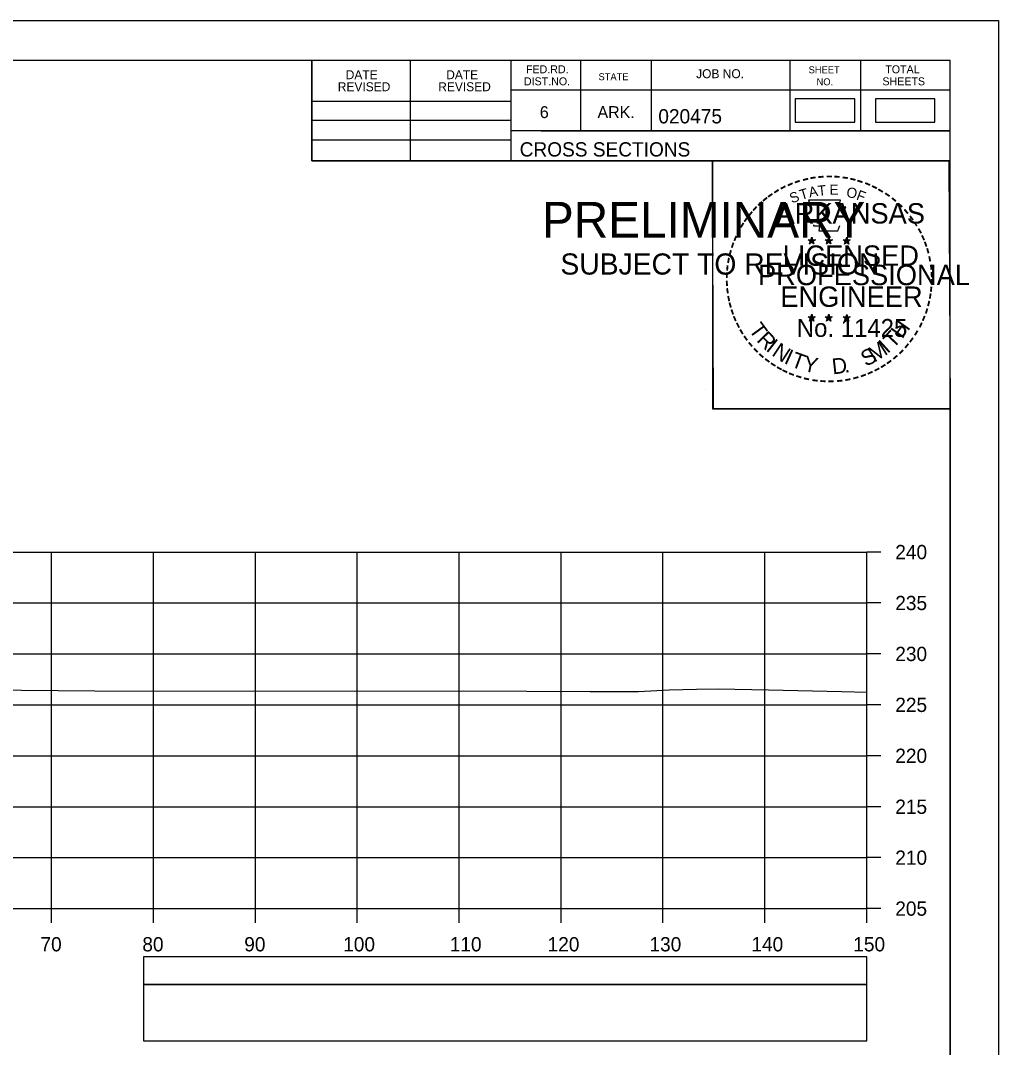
# Model space of a CAD drawing. Extents: x 1386544 to 1388153, y 379785 to 390999.
# Drawn here: x 1387426.6 to 1387522.6, y 386844.7 to 386945.5 of the extents above; entities that cross this region are included whole.
import ezdxf

# ---------------------------------------------------------------- set-up
doc = ezdxf.new("R2010")
doc.units = 0
for name, color, linetype in [('R_Axis', 7, 'Continuous'), ('R_Axis Annot', 7, 'Continuous'), ('R_Border', 7, 'Continuous'), ('R_Border PE', 7, 'Continuous'), ('R_Border Prem', 7, 'Continuous'), ('R_Exist Surface', 7, 'Continuous'), ('R_Grid', 7, 'Continuous'), ('R_No Plot', 7, 'Continuous'), ('S_SHOULDER', 7, 'Continuous')]:
    doc.layers.add(name, color=color, linetype=linetype)

msp = doc.modelspace()

# ---------------------------------------------------------------- linework, layer by layer
at = {"layer": 'R_Axis'}
for p, q in [((1387509.68, 386858.34), (1387509.68, 386893.34)), ((1387511.08, 386893.34), (1387509.68, 386893.34)), ((1387511.08, 386888.34), (1387509.68, 386888.34)), ((1387511.08, 386883.34), (1387509.68, 386883.34)), ((1387511.08, 386878.34), (1387509.68, 386878.34)), ((1387511.08, 386873.34), (1387509.68, 386873.34)), ((1387511.08, 386868.34), (1387509.68, 386868.34)), ((1387511.08, 386863.34), (1387509.68, 386863.34)), ((1387209.68, 386858.34), (1387509.68, 386858.34)), ((1387429.68, 386856.94), (1387429.68, 386858.34)), ((1387439.68, 386856.94), (1387439.68, 386858.34)), ((1387449.68, 386856.94), (1387449.68, 386858.34)), ((1387459.68, 386856.94), (1387459.68, 386858.34)), ((1387469.68, 386856.94), (1387469.68, 386858.34)), ((1387479.68, 386856.94), (1387479.68, 386858.34)), ((1387489.68, 386856.94), (1387489.68, 386858.34)), ((1387499.68, 386856.94), (1387499.68, 386858.34)), ((1387509.68, 386856.94), (1387509.68, 386858.34)), ((1387511.08, 386858.34), (1387509.68, 386858.34))]:
    msp.add_line(p, q, dxfattribs=at)
at = {"layer": 'R_Axis Annot'}
for points in [[(1387438.7, 386850.89), (1387509.68, 386850.89), (1387509.68, 386853.59), (1387438.7, 386853.59)], [(1387438.7, 386845.36), (1387509.68, 386845.36), (1387509.68, 386850.89), (1387438.7, 386850.89)]]:
    msp.add_lwpolyline(points, close=True, dxfattribs=at)
at = {"layer": 'R_Border'}
for p, q in [((1387201.68, 386941.62), (1387517.86, 386941.62)), ((1387455.22, 386931.74), (1387455.22, 386941.62)), ((1387464.9, 386931.74), (1387464.9, 386941.62)), ((1387474.76, 386941.62), (1387474.76, 386931.74)), ((1387481.6, 386941.62), (1387481.6, 386934.68)), ((1387488.54, 386941.62), (1387488.54, 386934.68)), ((1387502.12, 386941.62), (1387502.12, 386934.68)), ((1387509.06, 386941.62), (1387509.06, 386934.68)), ((1387517.86, 386736.16), (1387517.86, 386941.62)), ((1387517.86, 386938.68), (1387474.76, 386938.68)), ((1387517.86, 386938.7), (1387517.86, 386938.7)), ((1387455.22, 386937.6), (1387474.76, 386937.6)), ((1387455.22, 386935.74), (1387474.76, 386935.74)), ((1387517.86, 386934.68), (1387474.76, 386934.68)), ((1387477.72, 386934.68), (1387517.86, 386934.68)), ((1387455.22, 386933.8), (1387474.76, 386933.8)), ((1387517.86, 386931.74), (1387455.22, 386931.74))]:
    msp.add_line(p, q, dxfattribs=at)
at = {"layer": 'R_Border PE'}
for p, q in [((1387503.94, 386924), (1387504.29, 386923.89)), ((1387503.94, 386924), (1387504.19, 386923.95)), ((1387503.94, 386924), (1387504.18, 386923.88)), ((1387504.07, 386923.59), (1387504.29, 386923.89)), ((1387504.07, 386923.59), (1387504.2, 386923.83)), ((1387504.07, 386923.59), (1387504.29, 386923.81)), ((1387504.29, 386924.25), (1387504.25, 386924)), ((1387504.29, 386923.89), (1387504.29, 386924.25)), ((1387504.29, 386924.25), (1387504.34, 386924)), ((1387504.64, 386924), (1387504.29, 386923.89)), ((1387504.5, 386923.59), (1387504.29, 386923.89)), ((1387504.5, 386923.59), (1387504.29, 386923.8)), ((1387504.64, 386924), (1387504.35, 386923.95)), ((1387504.5, 386923.59), (1387504.37, 386923.88)), ((1387504.64, 386924), (1387504.43, 386923.9)), ((1387505.61, 386924), (1387505.96, 386923.89)), ((1387505.61, 386924), (1387505.86, 386923.95)), ((1387505.61, 386924), (1387505.85, 386923.88)), ((1387505.74, 386923.59), (1387505.96, 386923.89)), ((1387505.74, 386923.59), (1387505.87, 386923.83)), ((1387505.74, 386923.59), (1387505.96, 386923.81)), ((1387505.96, 386924.25), (1387505.92, 386924)), ((1387505.96, 386923.89), (1387505.96, 386924.25)), ((1387505.96, 386924.25), (1387506.01, 386924)), ((1387506.31, 386924), (1387505.96, 386923.89)), ((1387506.17, 386923.59), (1387505.96, 386923.89)), ((1387506.17, 386923.59), (1387505.96, 386923.8)), ((1387506.31, 386924), (1387506.02, 386923.95)), ((1387506.17, 386923.59), (1387506.04, 386923.88)), ((1387506.31, 386924), (1387506.1, 386923.9)), ((1387507.38, 386923.99), (1387507.72, 386923.88)), ((1387507.38, 386923.99), (1387507.63, 386923.94)), ((1387507.38, 386923.99), (1387507.61, 386923.86)), ((1387507.51, 386923.58), (1387507.72, 386923.88)), ((1387507.51, 386923.58), (1387507.63, 386923.82)), ((1387507.51, 386923.58), (1387507.72, 386923.8)), ((1387507.72, 386924.24), (1387507.68, 386923.99)), ((1387507.72, 386923.88), (1387507.72, 386924.24)), ((1387507.72, 386924.24), (1387507.77, 386923.99)), ((1387508.07, 386923.99), (1387507.72, 386923.88)), ((1387507.94, 386923.58), (1387507.72, 386923.88)), ((1387507.94, 386923.58), (1387507.72, 386923.79)), ((1387508.07, 386923.99), (1387507.79, 386923.94)), ((1387507.94, 386923.58), (1387507.8, 386923.87)), ((1387508.07, 386923.99), (1387507.87, 386923.88)), ((1387504.29, 386916.68), (1387504.25, 386916.43)), ((1387504.29, 386916.31), (1387504.29, 386916.68)), ((1387504.29, 386916.68), (1387504.34, 386916.43)), ((1387505.96, 386916.68), (1387505.91, 386916.43)), ((1387505.96, 386916.31), (1387505.96, 386916.68)), ((1387505.96, 386916.68), (1387506, 386916.43)), ((1387503.94, 386916.43), (1387504.29, 386916.31)), ((1387503.94, 386916.43), (1387504.19, 386916.38)), ((1387503.94, 386916.43), (1387504.17, 386916.3)), ((1387504.07, 386916.02), (1387504.29, 386916.31)), ((1387504.07, 386916.02), (1387504.2, 386916.26)), ((1387504.07, 386916.02), (1387504.28, 386916.23)), ((1387504.5, 386916.02), (1387504.28, 386916.23)), ((1387504.63, 386916.43), (1387504.29, 386916.31)), ((1387504.5, 386916.02), (1387504.29, 386916.31)), ((1387504.63, 386916.43), (1387504.35, 386916.38)), ((1387504.5, 386916.02), (1387504.36, 386916.31)), ((1387504.63, 386916.43), (1387504.43, 386916.32)), ((1387505.61, 386916.43), (1387505.96, 386916.31)), ((1387505.61, 386916.43), (1387505.86, 386916.38)), ((1387505.61, 386916.43), (1387505.84, 386916.3)), ((1387505.74, 386916.02), (1387505.96, 386916.31)), ((1387505.74, 386916.02), (1387505.87, 386916.26)), ((1387505.74, 386916.02), (1387505.95, 386916.23)), ((1387506.17, 386916.02), (1387505.95, 386916.23)), ((1387506.3, 386916.43), (1387505.96, 386916.31)), ((1387506.17, 386916.02), (1387505.96, 386916.31)), ((1387506.3, 386916.43), (1387506.02, 386916.38)), ((1387506.17, 386916.02), (1387506.03, 386916.31)), ((1387506.3, 386916.43), (1387506.1, 386916.32)), ((1387507.37, 386916.42), (1387507.72, 386916.3)), ((1387507.37, 386916.42), (1387507.63, 386916.37)), ((1387507.37, 386916.42), (1387507.61, 386916.29)), ((1387507.51, 386916.01), (1387507.72, 386916.3)), ((1387507.51, 386916.01), (1387507.63, 386916.25)), ((1387507.51, 386916.01), (1387507.72, 386916.22)), ((1387507.72, 386916.67), (1387507.68, 386916.42)), ((1387507.72, 386916.3), (1387507.72, 386916.67)), ((1387507.72, 386916.67), (1387507.77, 386916.42)), ((1387508.07, 386916.42), (1387507.72, 386916.3)), ((1387507.94, 386916.01), (1387507.72, 386916.3)), ((1387507.94, 386916.01), (1387507.72, 386916.22)), ((1387508.07, 386916.42), (1387507.78, 386916.37)), ((1387507.94, 386916.01), (1387507.8, 386916.3)), ((1387508.07, 386916.42), (1387507.87, 386916.31))]:
    msp.add_line(p, q, dxfattribs=at)
for points in [[(1387503.98, 386927.88), (1387504.25, 386927.05)], [(1387507.49, 386926.95), (1387507.64, 386927.24), (1387506.95, 386927.21), (1387507.1, 386927.88), (1387503.98, 386927.88)], [(1387504.47, 386925.45), (1387504.47, 386925.37), (1387505.04, 386925.35), (1387504.98, 386924.87), (1387506.85, 386924.87), (1387507.05, 386925.41)], [(1387504.29, 386924.25), (1387504.5, 386923.59), (1387503.94, 386924), (1387504.64, 386924), (1387504.07, 386923.59), (1387504.29, 386924.25)], [(1387505.96, 386924.25), (1387506.17, 386923.59), (1387505.61, 386924), (1387506.31, 386924), (1387505.74, 386923.59), (1387505.96, 386924.25)], [(1387507.72, 386924.24), (1387507.94, 386923.58), (1387507.38, 386923.99), (1387508.07, 386923.99), (1387507.51, 386923.58), (1387507.72, 386924.24)], [(1387504.29, 386916.68), (1387504.5, 386916.02), (1387503.94, 386916.43), (1387504.63, 386916.43), (1387504.07, 386916.02), (1387504.29, 386916.68)], [(1387505.96, 386916.68), (1387506.17, 386916.02), (1387505.61, 386916.43), (1387506.3, 386916.43), (1387505.74, 386916.02), (1387505.96, 386916.68)], [(1387507.72, 386916.67), (1387507.94, 386916.01), (1387507.37, 386916.42), (1387508.07, 386916.42), (1387507.51, 386916.01), (1387507.72, 386916.67)]]:
    msp.add_lwpolyline(points, dxfattribs=at)
for centre, radius in [((1387504.29, 386923.89), 0.172), ((1387504.29, 386923.89), 0.145), ((1387504.29, 386923.89), 0.116), ((1387504.29, 386923.89), 0.0991), ((1387504.29, 386923.89), 0.0747), ((1387504.29, 386923.89), 0.0495), ((1387504.29, 386923.89), 0.0296), ((1387505.96, 386923.89), 0.172), ((1387505.96, 386923.89), 0.145), ((1387505.96, 386923.89), 0.116), ((1387505.96, 386923.89), 0.0991), ((1387505.96, 386923.89), 0.0747), ((1387505.96, 386923.89), 0.0495), ((1387505.96, 386923.89), 0.0296), ((1387507.72, 386923.87), 0.172), ((1387507.72, 386923.87), 0.145), ((1387507.72, 386923.87), 0.116), ((1387507.72, 386923.87), 0.0991), ((1387507.72, 386923.87), 0.0747), ((1387507.72, 386923.87), 0.0495), ((1387507.72, 386923.87), 0.0296), ((1387504.29, 386916.31), 0.172), ((1387504.29, 386916.31), 0.145), ((1387504.29, 386916.31), 0.116), ((1387504.29, 386916.31), 0.0991), ((1387504.29, 386916.31), 0.0747), ((1387504.29, 386916.31), 0.0495), ((1387504.29, 386916.31), 0.0296), ((1387505.95, 386916.31), 0.172), ((1387505.95, 386916.31), 0.145), ((1387505.95, 386916.31), 0.116), ((1387505.95, 386916.31), 0.0991), ((1387505.95, 386916.31), 0.0747), ((1387505.95, 386916.31), 0.0495), ((1387505.95, 386916.31), 0.0296), ((1387507.72, 386916.3), 0.172), ((1387507.72, 386916.3), 0.145), ((1387507.72, 386916.3), 0.116), ((1387507.72, 386916.3), 0.0991), ((1387507.72, 386916.3), 0.0747), ((1387507.72, 386916.3), 0.0495), ((1387507.72, 386916.3), 0.0296)]:
    msp.add_circle(centre, radius, dxfattribs=at)
at = {"layer": 'R_Exist Surface'}
msp.add_lwpolyline([(1387423.11, 386879.81), (1387433.93, 386879.71), (1387459.45, 386879.7), (1387470.12, 386879.73), (1387482.54, 386879.66), (1387487.27, 386879.64), (1387490.28, 386879.81), (1387492.96, 386879.87), (1387495.11, 386879.91), (1387500.05, 386879.81), (1387507.24, 386879.65), (1387509.68, 386879.59)], dxfattribs=at)
at = {"layer": 'R_Grid'}
for p, q in [((1387209.68, 386893.34), (1387509.68, 386893.34)), ((1387429.68, 386858.34), (1387429.68, 386893.34)), ((1387439.68, 386858.34), (1387439.68, 386893.34)), ((1387449.68, 386858.34), (1387449.68, 386893.34)), ((1387459.68, 386858.34), (1387459.68, 386893.34)), ((1387469.68, 386858.34), (1387469.68, 386893.34)), ((1387479.68, 386858.34), (1387479.68, 386893.34)), ((1387489.68, 386858.34), (1387489.68, 386893.34)), ((1387499.68, 386858.34), (1387499.68, 386893.34)), ((1387509.68, 386858.34), (1387509.68, 386893.34)), ((1387209.68, 386888.34), (1387509.68, 386888.34)), ((1387209.68, 386883.34), (1387509.68, 386883.34)), ((1387209.68, 386878.34), (1387509.68, 386878.34)), ((1387209.68, 386873.34), (1387509.68, 386873.34)), ((1387209.68, 386868.34), (1387509.68, 386868.34)), ((1387209.68, 386863.34), (1387509.68, 386863.34)), ((1387209.68, 386858.34), (1387509.68, 386858.34))]:
    msp.add_line(p, q, dxfattribs=at)
at = {"layer": 'R_No Plot'}
for p, q in [((1387189.28, 386945.52), (1387522.61, 386945.52)), ((1387493.89, 386909.29), (1387493.89, 386909.29))]:
    msp.add_line(p, q, dxfattribs=at)
for points in [[(1387189.27, 386945.52), (1387522.61, 386945.52), (1387522.61, 386732.18), (1387189.27, 386732.18)], [(1387435.6, 386941.62), (1387455.22, 386941.62), (1387455.22, 386931.74), (1387471.33, 386931.74), (1387494.53, 386931.74), (1387494.53, 386907.41), (1387517.86, 386907.41), (1387517.86, 386736.16), (1387201.68, 386736.16), (1387201.68, 386941.62)], [(1387494.53, 386931.74), (1387517.74, 386931.74), (1387517.86, 386907.41), (1387494.65, 386907.41)]]:
    msp.add_lwpolyline(points, close=True, dxfattribs=at)
at = {"layer": 'S_SHOULDER'}
for points in [[(1387502.67, 386935.53), (1387508.5, 386935.53), (1387508.5, 386937.84), (1387502.67, 386937.84)], [(1387510.54, 386935.53), (1387516.37, 386935.53), (1387516.37, 386937.84), (1387510.54, 386937.84)]]:
    msp.add_lwpolyline(points, close=True, dxfattribs=at)

# ---------------------------------------------------------------- texts
at = {"layer": 'R_Axis Annot'}
for s, p in [('240', (1387512.48, 386892.64)), ('235', (1387512.48, 386887.64)), ('230', (1387512.48, 386882.64)), ('225', (1387512.48, 386877.64)), ('220', (1387512.48, 386872.64)), ('215', (1387512.48, 386867.64)), ('210', (1387512.48, 386862.64)), ('205', (1387512.48, 386857.64)), ('70', (1387428.59, 386854.14)), ('80', (1387438.59, 386854.14)), ('90', (1387448.59, 386854.14)), ('100', (1387458.3, 386854.14)), ('110', (1387468.76, 386854.14)), ('120', (1387478.36, 386854.14)), ('130', (1387488.36, 386854.14)), ('140', (1387498.36, 386854.14)), ('150', (1387508.36, 386854.14))]:
    msp.add_text(s, height=1.4, dxfattribs=at).set_placement(p)
at = {"layer": 'R_Border'}
for s, height, p in [('FED.RD.', 0.782, (1387476.24, 386940.34)), ('SHEET', 0.684, (1387503.98, 386940.34)), ('TOTAL', 0.782, (1387511.5, 386940.34)), ('DATE', 0.879, (1387458.55, 386939.76)), ('DATE', 0.879, (1387468.41, 386939.76)), ('DIST.NO.', 0.782, (1387476.04, 386939.16)), ('STATE', 0.684, (1387483.36, 386939.66)), ('JOB NO.', 0.879, (1387492.94, 386939.86)), ('SHEETS', 0.782, (1387511.22, 386939.16)), ('REVISED', 0.879, (1387457.77, 386938.58)), ('REVISED', 0.879, (1387467.63, 386938.58)), ('NO.', 0.684, (1387504.76, 386939.16)), ('6', 1.17, (1387477.6, 386935.94)), ('ARK.', 1.172, (1387483.26, 386935.94)), ('020475', 1.4, (1387489.23, 386935.42)), ('CROSS SECTIONS', 1.4, (1387475.62, 386932.17))]:
    msp.add_text(s, height=height, rotation=360, dxfattribs=at).set_placement(p)
at = {"layer": 'R_Border PE'}
for s, height, rotation, p in [('-', 1.6, 19.1761, (1387502.73, 386929)), ('-', 1.6, 13.6301, (1387503.48, 386929.24)), ('-', 1.6, 10.2193, (1387504.16, 386929.41)), ('-', 1.6, 5.8968, (1387504.89, 386929.52)), ('-', 1.6, 0.1862, (1387505.66, 386929.59)), ('-', 1.6, 357.743, (1387506.38, 386929.58)), ('-', 1.6, 352.1617, (1387507.13, 386929.52)), ('-', 1.6, 347.2049, (1387507.84, 386929.41)), ('-', 1.6, 342.3362, (1387508.48, 386929.25)), ('-', 1.6, 34.0636, (1387500.87, 386928.05)), ('-', 1.6, 28.7918, (1387501.46, 386928.42)), ('-', 1.6, 24.3072, (1387502.1, 386928.73)), ('T', 1, 16.4036, (1387503.25, 386927.89)), ('A', 1, 11.2132, (1387504.08, 386928.14)), ('T', 1, 6.0228, (1387504.93, 386928.3)), ('E', 1, 0.8323, (1387506.03, 386928.41)), ('O', 1, 350.4515, (1387507.63, 386928.2)), ('F', 1, 340.0707, (1387508.59, 386927.97)), ('-', 1.6, 337.8551, (1387509.21, 386929.03)), ('-', 1.6, 334.1211, (1387509.85, 386928.76)), ('-', 1.6, 329.6409, (1387510.42, 386928.47)), ('-', 1.6, 42.9622, (1387499.38, 386926.86)), ('-', 1.6, 38.9507, (1387499.81, 386927.27)), ('-', 1.6, 36.2317, (1387500.29, 386927.65)), ('S', 1, 21.594, (1387502.34, 386927.55)), ('-', 1.6, 325.8627, (1387511.07, 386928.11)), ('-', 1.6, 320.5297, (1387511.68, 386927.69)), ('-', 1.6, 50.6142, (1387498.53, 386925.89)), ('-', 1.6, 48.423, (1387498.93, 386926.38)), ('ARKANSAS', 2, 360, (1387500.83, 386925.59)), ('-', 1.6, 315.5786, (1387512.28, 386927.2)), ('-', 1.6, 309.8797, (1387512.85, 386926.65)), ('-', 1.6, 54.2325, (1387498.11, 386925.33)), ('-', 1.6, 306.6522, (1387513.37, 386926.05)), ('-', 1.4, 303.6753, (1387513.86, 386925.48)), ('-', 1.6, 62.8713, (1387497.48, 386924.19)), ('-', 1.6, 58.0706, (1387497.79, 386924.8)), ('-', 1.6, 299.6684, (1387514.18, 386924.87)), ('-', 1.6, 72.3945, (1387497, 386922.94)), ('-', 1.6, 67.7743, (1387497.22, 386923.57)), ('DWB', 0.01, 360, (1387504.28, 386923.88)), ('DWB', 0.01, 360, (1387505.95, 386923.88)), ('DWB', 0.01, 360, (1387507.71, 386923.87)), ('-', 1.6, 294.6628, (1387514.5, 386924.26)), ('-', 1.6, 290.5728, (1387514.76, 386923.68)), ('-', 1.6, 75.461, (1387496.8, 386922.23)), ('LICENSED', 2, 360, (1387501.43, 386921.44)), ('-', 1.6, 285.1233, (1387514.99, 386923.1)), ('-', 1.6, 81.2013, (1387496.67, 386921.52)), ('-', 1.6, 280.5493, (1387515.19, 386922.36)), ('-', 1.6, 89.0622, (1387496.57, 386920.13)), ('-', 1.6, 85.1863, (1387496.59, 386920.83)), ('PROFESSIONAL', 2, 360, (1387499.01, 386919.54)), ('-', 1.6, 276.5962, (1387515.35, 386921.59)), ('-', 1.6, 274.3301, (1387515.41, 386920.87)), ('-', 1.6, 94.1959, (1387496.6, 386919.4)), ('-', 1.6, 269.9407, (1387515.45, 386920.24)), ('-', 1.6, 98.9479, (1387496.68, 386918.73)), ('ENGINEER', 2, 360, (1387501.2, 386917.41)), ('-', 1.6, 260.9953, (1387515.36, 386918.92)), ('-', 1.6, 263.5172, (1387515.43, 386919.57)), ('-', 1.6, 101.7149, (1387496.81, 386918)), ('-', 1.6, 105.4578, (1387496.97, 386917.41)), ('-', 1.6, 255.7626, (1387515.25, 386918.24)), ('-', 1.6, 109.0874, (1387497.19, 386916.77)), ('-', 1.6, 252.8681, (1387515.07, 386917.52)), ('-', 1.6, 114.0643, (1387497.44, 386916.18)), ('-', 1.6, 115.7289, (1387497.75, 386915.56)), ('T', 1.54, 306.0406, (1387498.05, 386915.15)), ('No. 11425', 1.757, 360, (1387502.82, 386914.46)), ('DWB', 0.01, 360, (1387504.27, 386916.31)), ('DWB', 0.01, 360, (1387505.94, 386916.31)), ('DWB', 0.01, 360, (1387507.71, 386916.3)), ('H', 1.54, 54.6088, (1387513.17, 386914.19)), ('-', 1.6, 244.6197, (1387514.58, 386916.22)), ('-', 1.6, 247.8887, (1387514.84, 386916.85)), ('-', 1.6, 120.4471, (1387498.1, 386914.97)), ('R', 1.54, 314.005, (1387498.81, 386914.1)), ('T', 1.54, 46.6444, (1387512.28, 386913.24)), ('-', 1.6, 239.0712, (1387514.19, 386915.47)), ('-', 1.6, 125.8934, (1387498.51, 386914.41)), ('-', 1.6, 130.7181, (1387498.97, 386913.86)), ('I', 1.54, 321.9694, (1387499.71, 386913.17)), ('N', 1.54, 326.5002, (1387500.28, 386912.7)), ('M', 1.54, 32.6563, (1387510.43, 386911.92)), ('I', 1.54, 42.1136, (1387511.71, 386912.77)), ('-', 1.6, 231.2538, (1387513.35, 386914.25)), ('-', 1.6, 233.8452, (1387513.78, 386914.81)), ('-', 1.6, 134.2238, (1387499.49, 386913.32)), ('-', 1.6, 138.9338, (1387500.01, 386912.85)), ('I', 1.54, 335.3603, (1387501.48, 386911.91)), ('T', 1.54, 339.8912, (1387502.14, 386911.59)), ('S', 1.54, 26.9312, (1387509.59, 386911.51)), ('-', 1.6, 221.0851, (1387512.35, 386913.17)), ('-', 1.6, 225.7653, (1387512.88, 386913.68)), ('-', 1.6, 144.6463, (1387500.57, 386912.45)), ('-', 1.6, 148.0898, (1387501.13, 386912.08)), ('Y', 1.54, 347.8556, (1387503.36, 386911.14)), ('D', 1.54, 6.3969, (1387506.35, 386910.78)), ('-', 1.6, 212.2491, (1387511.27, 386912.32)), ('-', 1.6, 215.7363, (1387511.8, 386912.7)), ('-', 1.6, 151.5704, (1387501.71, 386911.75)), ('-', 1.6, 154.6002, (1387502.23, 386911.5)), ('-', 1.6, 158.5612, (1387502.85, 386911.25)), ('-', 1.6, 162.7983, (1387503.54, 386911.04)), ('.', 1.54, 13.7642, (1387507.54, 386910.91)), ('-', 1.6, 200.7184, (1387509.47, 386911.38)), ('-', 1.6, 204.2516, (1387510.09, 386911.65)), ('-', 1.6, 207.3568, (1387510.71, 386911.97)), ('-', 1.6, 167.5555, (1387504.25, 386910.87)), ('-', 1.6, 173.1155, (1387505.03, 386910.76)), ('-', 1.6, 176.5183, (1387505.77, 386910.71)), ('-', 1.6, 181.5918, (1387506.52, 386910.73)), ('-', 1.6, 185.8167, (1387507.33, 386910.8)), ('-', 1.6, 191.2858, (1387508.06, 386910.94)), ('-', 1.6, 195.4743, (1387508.79, 386911.14))]:
    msp.add_text(s, height=height, rotation=rotation, dxfattribs=at).set_placement(p)
at = {"layer": 'R_Border Prem'}
for s, height, p in [('PRELIMINARY', 3.5, (1387477.81, 386924.21)), ('DWB', 0.01, (1387478.55, 386926.06)), ('SUBJECT TO REVISION', 2.0751, (1387479.62, 386920.58))]:
    msp.add_text(s, height=height, rotation=360, dxfattribs=at).set_placement(p)

doc.saveas('drawing.dxf')
